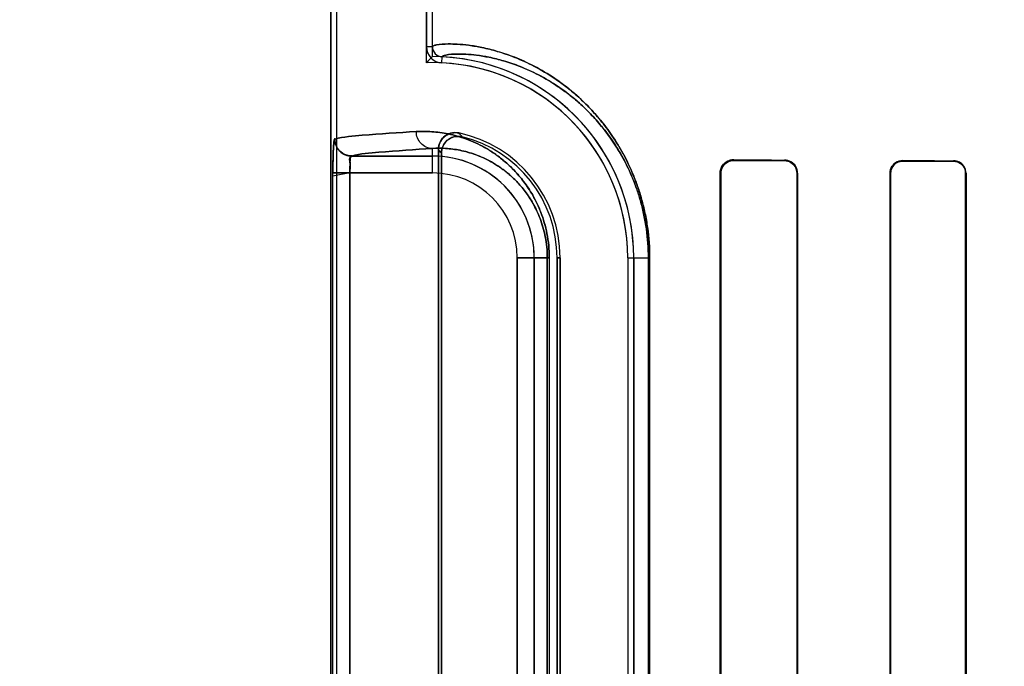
# Model space of a CAD drawing. Header units: millimetres. Extents: x 0 to 297, y 0 to 210.
# Tile 323 of 455: x 239.974 to 240.178, y 157.406 to 157.54. Entities that reach past the tile are written whole.
import ezdxf

# ---------------------------------------------------------------- set-up
doc = ezdxf.new("R2010")
doc.units = ezdxf.units.MM
doc.header["$LTSCALE"] = 16.335
doc.layers.get('0').update_dxf_attribs({"linetype": 'CONTINUOUS'})
for name, color, linetype in [('AXES_REF', 7, 'CONTINUOUS'), ('INTFCLR_1', 7, 'CONTINUOUS'), ('INTFCLR_72935', 7, 'CONTINUOUS')]:
    doc.layers.add(name, color=color, linetype=linetype)

msp = doc.modelspace()

# ---------------------------------------------------------------- linework, layer by layer
at = {"color": 7, "linetype": 'Continuous'}
for radius in [6.787079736, 6.7865, 6.743039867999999]:
    msp.add_circle((241.4889104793, 154.7114782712), radius, dxfattribs=at)
for radius, start, end in [(6.72, 278.2771290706, 261.7228709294), (6.874, 113.0825942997, 269.6189785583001)]:
    msp.add_arc((241.4889104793, 154.7114782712), radius, start, end, dxfattribs=at)
at = {"layer": 'AXES_REF', "color": 9, "linetype": 'Continuous'}
msp.add_circle((241.4889104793, 154.7114782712), 4.150003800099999, dxfattribs=at)
at = {"layer": 'AXES_REF', "color": 7, "linetype": 'Continuous'}
msp.add_arc((241.4889104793, 154.7114782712), 6.874, 113.0826847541, 66.9173152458, dxfattribs=at)
at = {"layer": 'AXES_REF', "color": 9, "linetype": 'Continuous'}
msp.add_arc((241.4889104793, 154.7114782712), 6.191158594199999, 94.4118118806, 85.5881881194, dxfattribs=at)
at = {"layer": 'INTFCLR_1', "color": 6, "linetype": 'Continuous'}
for p, q in [((240.0386283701, 157.1614683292), (240.0386283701, 159.0304683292)), ((240.039862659, 157.1614683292), (240.039862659, 159.0304801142)), ((240.0583940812, 158.3777817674), (240.0583940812, 157.5341548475)), ((240.0596283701, 157.5341548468), (240.0596283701, 158.3777818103)), ((240.060862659, 157.3000442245), (240.060862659, 157.5128924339)), ((240.0614750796, 157.5121245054), (240.0614750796, 157.3008121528)), ((240.1191622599, 157.5079683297), (240.1191622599, 157.3049683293)), ((240.1192891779, 157.5079683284), (240.1192891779, 157.3049683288)), ((240.1350736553, 157.3049683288), (240.1350736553, 157.5079683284)), ((240.1351884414, 157.3049683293), (240.1351884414, 157.5079683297)), ((240.1543210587, 157.5079683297), (240.1543210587, 157.3049683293)), ((240.154427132, 157.5079683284), (240.154427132, 157.3049683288)), ((240.1699521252, 157.3049683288), (240.1699521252, 157.5079683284)), ((240.1700516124, 157.3049683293), (240.1700516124, 157.5079683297)), ((240.0854183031, 157.3224683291), (240.0854183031, 157.4904683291)), ((240.0860307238, 157.4904683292), (240.0860307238, 157.3224683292)), ((240.1000307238, 157.4904683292), (240.1000307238, 157.3224683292)), ((240.1012650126, 157.3224683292), (240.1012650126, 157.4904683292))]:
    msp.add_line(p, q, dxfattribs=at)
at = {"layer": 'INTFCLR_1', "color": 9, "linetype": 'Continuous'}
for p, q in [((240.0596283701, 157.5341548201), (240.0583940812, 157.534154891)), ((240.0615682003, 157.5308240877), (240.0616275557, 157.5320569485)), ((240.0596283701, 157.5080288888), (240.0596283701, 157.513099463)), ((240.0596283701, 157.5115283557), (240.0429058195, 157.5115283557)), ((240.1219647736, 157.510631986), (240.1219647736, 157.5107561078)), ((240.1324647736, 157.5107045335), (240.1324647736, 157.5105876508)), ((240.1569647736, 157.5104973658), (240.1569647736, 157.5106019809)), ((240.1674647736, 157.5105640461), (240.1674647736, 157.5104633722)), ((240.0390324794, 157.3049077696), (240.0390324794, 157.5080288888)), ((240.0425288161, 157.5080288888), (240.0425288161, 157.3049077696)), ((240.0425288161, 157.5080288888), (240.0596283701, 157.5080288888)), ((240.1191622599, 157.5079683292), (240.119289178, 157.5079683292)), ((240.1350736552, 157.5079683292), (240.1351884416, 157.5079683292)), ((240.1543210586, 157.5079683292), (240.1544271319, 157.5079683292)), ((240.1699521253, 157.5079683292), (240.1700516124, 157.5079683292)), ((240.0771889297, 157.4904683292), (240.0771889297, 157.3224683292)), ((240.0771889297, 157.4904683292), (240.0838066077, 157.4904683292)), ((240.0806883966, 157.3224683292), (240.0806883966, 157.4904683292)), ((240.0833975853, 157.3224683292), (240.0833975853, 157.4904683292)), ((240.0838066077, 157.4904683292), (240.0838066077, 157.3224683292)), ((240.0854183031, 157.4904683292), (240.0860307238, 157.4904683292)), ((240.1000307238, 157.4904683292), (240.1045693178, 157.4904683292)), ((240.1043111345, 157.3224683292), (240.1043111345, 157.4904683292)), ((240.1045693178, 157.4904683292), (240.1045693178, 157.3224683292))]:
    msp.add_line(p, q, dxfattribs=at)
at = {"layer": 'INTFCLR_1', "color": 7, "linetype": 'Continuous'}
for p, q in [((240.0425288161, 157.5080288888), (240.0390309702, 157.5073526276)), ((240.0390324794, 157.5080288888), (240.0425288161, 157.5080288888))]:
    msp.add_line(p, q, dxfattribs=at)
msp.add_lwpolyline([(240.1219647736, 157.510631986), (240.1218694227, 157.5106306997), (240.1217732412, 157.5106259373), (240.1216763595, 157.5106176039), (240.1215781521, 157.5106055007), (240.1214795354, 157.5105895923), (240.1213829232, 157.5105702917), (240.1212891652, 157.5105479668), (240.1211975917, 157.5105226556), (240.1211082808, 157.5104945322)], dxfattribs=at)
at = {"layer": 'INTFCLR_1', "color": 6, "linetype": 'Continuous'}
for centre, radius, start, end in [((240.0617285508, 157.5341546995), 0.0033344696, 179.9974572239, 267.2436646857), ((240.0617285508, 157.5341546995), 0.0021001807, 179.9967087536, 267.2436535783), ((240.0596283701, 157.4904683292), 0.0416366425, 0, 87.2479465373), ((240.0596283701, 157.4904683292), 0.0404023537, 1.4556e-06, 87.24801020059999), ((240.0596283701, 157.4904683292), 0.0264023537, 2.2274e-06, 78.11108089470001), ((240.0596283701, 157.4904683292), 0.025789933, 359.9999997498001, 76.16476395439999)]:
    msp.add_arc(centre, radius, start, end, dxfattribs=at)
at = {"layer": 'INTFCLR_1', "color": 9, "linetype": 'Continuous'}
for centre, radius, start, end in [((240.015737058, 157.4703674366), 0.0674070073, 42.0440521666, 42.9598198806), ((240.0596283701, 157.4904683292), 0.0210600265, 0, 89.9999999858), ((240.0159589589, 157.4764537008), 0.0578283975, 38.08565945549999, 39.058853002), ((240.0596283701, 157.4904683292), 0.0175605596, 2.598e-07, 89.99999993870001)]:
    msp.add_arc(centre, radius, start, end, dxfattribs=at)
at = {"layer": 'INTFCLR_1', "color": 6, "linetype": 'Continuous'}
for major_axis, start_param, end_param in [((0.3650864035, 0), -2.5485709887, -2.4989177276), ((0.3860864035, 0), -2.4721230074, -2.4294368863), ((0.3650864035, 0), -2.3940887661, -2.3526946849), ((0.3860864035, 0), -2.3371288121, -2.3000343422)]:
    msp.add_ellipse((240.4247147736, 157.5114683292), major_axis=major_axis, ratio=0.0034906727, start_param=start_param, end_param=end_param, dxfattribs=at)
at = {"layer": 'INTFCLR_1', "color": 9, "linetype": 'Continuous'}
for points, knots in [([(240.1045693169, 157.490468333), (240.1045693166, 157.4925601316), (240.1043870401, 157.4951694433), (240.1039028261, 157.4982367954), (240.1035282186, 157.5001815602), (240.1029604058, 157.5025092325), (240.1016547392, 157.5066961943), (240.0999592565, 157.5105294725), (240.097976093, 157.5139537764), (240.0964609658, 157.5162975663), (240.0948656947, 157.5184299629), (240.0932169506, 157.5203575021), (240.0916409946, 157.5220548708), (240.0890091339, 157.5245829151), (240.0852625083, 157.5275021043), (240.0814851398, 157.5297543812), (240.0786559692, 157.5311316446), (240.0761390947, 157.5322007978), (240.0732306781, 157.5332023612), (240.0700268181, 157.5340035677), (240.0672586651, 157.5344704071), (240.0649217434, 157.5346954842), (240.0627163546, 157.5347616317), (240.0609901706, 157.5346471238), (240.0599654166, 157.534443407), (240.0596283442, 157.534250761), (240.0596283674, 157.5341548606)], [0, 0, 0, 0, 0.08893717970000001, 0.1107072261, 0.1320273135, 0.1731273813, 0.2124909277, 0.3184380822, 0.3502902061, 0.3807039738, 0.437055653, 0.4633408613, 0.4885245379, 0.5355067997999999, 0.6183686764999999, 0.6898284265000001, 0.7220568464, 0.7520984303, 0.8060504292, 0.8526511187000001, 0.8923284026, 0.9253859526, 0.9521347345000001, 0.9868991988, 0.9959225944, 1, 1, 1, 1]), ([(240.1043111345, 157.4904683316), (240.1043111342, 157.492466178), (240.104137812, 157.4949581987), (240.1036772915, 157.4978879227), (240.1033210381, 157.4997451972), (240.1027812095, 157.5019677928), (240.1019956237, 157.5044968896), (240.1008418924, 157.5075508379), (240.099509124, 157.5103506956), (240.0980416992, 157.5128945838), (240.0966014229, 157.5151310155), (240.0950848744, 157.5171656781), (240.0935173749, 157.5190045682), (240.0920195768, 157.5206231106), (240.0895190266, 157.523032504), (240.0859593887, 157.5258133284), (240.0823699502, 157.5279568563), (240.0796822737, 157.529265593), (240.0772923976, 157.5302800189), (240.0745311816, 157.5312282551), (240.0714900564, 157.5319831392), (240.0688630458, 157.5324187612), (240.0666467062, 157.5326235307), (240.0645525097, 157.5326753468), (240.0629211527, 157.5325532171), (240.0619396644, 157.5323458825), (240.0616272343, 157.5321503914), (240.0616275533, 157.5320569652)], [0, 0, 0, 0, 0.08922075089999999, 0.1110575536, 0.1324414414, 0.1736590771, 0.2131269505, 0.2506329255, 0.319386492, 0.3512892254, 0.3817425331, 0.4381432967, 0.4644401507, 0.4896280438, 0.5365996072, 0.6193826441, 0.6907139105, 0.7228668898, 0.7528287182, 0.8066156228, 0.8530532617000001, 0.8925788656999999, 0.9255032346, 0.9521430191, 0.986801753, 0.9958277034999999, 1, 1, 1, 1]), ([(240.0562884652, 157.51659893), (240.0525636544, 157.5163932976), (240.0469495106, 157.5159581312), (240.0412680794, 157.5155303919), (240.0394129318, 157.5150278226)], [0, 0, 0, 0, 0.6599704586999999, 1, 1, 1, 1]), ([(240.0838066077, 157.4904683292), (240.0838066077, 157.4913175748), (240.0837248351, 157.4929936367), (240.0833700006, 157.4954246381), (240.0828209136, 157.4976980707), (240.0821236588, 157.4997769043), (240.0813184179, 157.5016575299), (240.0804377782, 157.5033501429), (240.0795036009, 157.5048738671), (240.0782462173, 157.5066500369), (240.0766158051, 157.5085603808), (240.0745705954, 157.5104769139), (240.0725288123, 157.5120331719), (240.0699320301, 157.51365236), (240.0667612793, 157.515111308), (240.0635950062, 157.5160100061), (240.0612001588, 157.5164190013), (240.0589876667, 157.5166457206), (240.0573510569, 157.5166575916), (240.0562884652, 157.51659893)], [0, 0, 0, 0, 0.0600375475, 0.1184073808, 0.1734336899, 0.2251567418, 0.2732358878, 0.3179126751, 0.3599266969, 0.3994875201, 0.47167102, 0.537033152, 0.5972817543, 0.6528632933, 0.7531314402, 0.8428522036, 0.8846845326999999, 0.9247655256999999, 1, 1, 1, 1]), ([(240.0596283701, 157.513099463), (240.0587712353, 157.5131041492), (240.0569728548, 157.5138956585), (240.056292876, 157.5157132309), (240.0562884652, 157.51659893)], [0, 0, 0, 0, 0.4918058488, 1, 1, 1, 1]), ([(240.0429058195, 157.5115283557), (240.0447433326, 157.5120306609), (240.0503741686, 157.5124588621), (240.0559372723, 157.5128938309), (240.0596283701, 157.513099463)], [0, 0, 0, 0, 0.3400599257, 1, 1, 1, 1]), ([(240.0833975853, 157.4904683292), (240.0833975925, 157.4912085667), (240.0833266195, 157.4926693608), (240.0830187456, 157.4947878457), (240.0825423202, 157.4967685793), (240.0819375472, 157.4985790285), (240.0812391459, 157.5002163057), (240.0804754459, 157.5016893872), (240.0796654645, 157.5030148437), (240.0785758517, 157.5045582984), (240.0771637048, 157.5062166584), (240.0753930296, 157.5078779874), (240.0736260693, 157.5092243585), (240.0713822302, 157.5106209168), (240.0686443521, 157.5118734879), (240.0659129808, 157.5126368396), (240.0638498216, 157.5129770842), (240.0619469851, 157.5131594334), (240.060540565, 157.5131578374), (240.0596283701, 157.513099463)], [0, 0, 0, 0, 0.0604339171, 0.1191792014, 0.1745255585, 0.2265330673, 0.2748338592, 0.3197007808, 0.3618819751, 0.4015493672, 0.4738586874, 0.5392604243, 0.5994174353, 0.6549168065, 0.7547846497, 0.8440250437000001, 0.8855731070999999, 0.9253749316, 1, 1, 1, 1])]:
    msp.add_open_spline(points, degree=3, knots=knots, dxfattribs=at)
at = {"layer": 'INTFCLR_1', "color": 6, "linetype": 'Continuous'}
for points, knots in [([(240.0608626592, 157.5128924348), (240.0608626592, 157.513452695), (240.0611443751, 157.5145912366), (240.0625316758, 157.5161696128), (240.0641757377, 157.516492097), (240.0650676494, 157.5163043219)], [0, 0, 0, 0, 0.275736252, 0.5514163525, 1, 1, 1, 1]), ([(240.0657955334, 157.5155100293), (240.0652405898, 157.5156466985), (240.064046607, 157.5156399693), (240.062158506, 157.514627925), (240.0614750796, 157.5130553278), (240.0614750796, 157.5121245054)], [0, 0, 0, 0, 0.2761837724, 0.5501894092, 1, 1, 1, 1]), ([(240.0394129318, 157.5150278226), (240.0394136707, 157.5143621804), (240.0397657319, 157.5131903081), (240.0410704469, 157.5118825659), (240.0422412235, 157.5115290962), (240.0429058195, 157.5115283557)], [0, 0, 0, 0, 0.3682330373, 0.6323456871, 1, 1, 1, 1]), ([(240.0429058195, 157.5115283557), (240.0424287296, 157.5114636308), (240.0427190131, 157.5096283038), (240.0425244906, 157.5087261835), (240.0425288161, 157.5080288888)], [0, 0, 0, 0, 0.4084435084, 1, 1, 1, 1]), ([(240.1219647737, 157.5107561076), (240.1214250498, 157.5107589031), (240.1199710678, 157.5103580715), (240.1191622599, 157.5088485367), (240.1191622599, 157.5079683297)], [0, 0, 0, 0, 0.3801089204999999, 1, 1, 1, 1]), ([(240.1351884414, 157.5079683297), (240.1351884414, 157.5084647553), (240.1348221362, 157.5098739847), (240.1333512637, 157.5107003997), (240.1324647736, 157.5107045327)], [0, 0, 0, 0, 0.3589677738, 1, 1, 1, 1]), ([(240.1350736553, 157.5079683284), (240.1350736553, 157.5084630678), (240.1347036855, 157.5098170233), (240.1332960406, 157.5105842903), (240.1324647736, 157.5105876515)], [0, 0, 0, 0, 0.3731029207, 1, 1, 1, 1]), ([(240.1569647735, 157.5106019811), (240.1564257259, 157.5106040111), (240.1550475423, 157.5101931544), (240.1543210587, 157.5087716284), (240.1543210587, 157.5079683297)], [0, 0, 0, 0, 0.4015728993, 1, 1, 1, 1]), ([(240.1569647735, 157.5104973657), (240.1564575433, 157.5104990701), (240.1551370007, 157.5101146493), (240.154427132, 157.5087490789), (240.154427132, 157.5079683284)], [0, 0, 0, 0, 0.3938195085, 1, 1, 1, 1]), ([(240.1700516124, 157.5079683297), (240.1700516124, 157.5084863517), (240.1696573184, 157.5098349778), (240.1682634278, 157.510561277), (240.1674647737, 157.5105640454)], [0, 0, 0, 0, 0.3934302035, 1, 1, 1, 1]), ([(240.1699521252, 157.5079683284), (240.1699521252, 157.50847793), (240.1695596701, 157.5097762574), (240.1682216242, 157.5104610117), (240.1674647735, 157.5104633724)], [0, 0, 0, 0, 0.4023839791, 1, 1, 1, 1])]:
    msp.add_open_spline(points, degree=3, knots=knots, dxfattribs=at)
at = {"layer": 'INTFCLR_1', "color": 7, "linetype": 'Continuous'}
for points, knots in [([(240.0390309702, 157.5073526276), (240.0390289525, 157.5078033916), (240.0390339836, 157.5089129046), (240.0390486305, 157.5104214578), (240.0390823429, 157.5118360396), (240.0391370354, 157.5130835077), (240.039183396, 157.5141361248), (240.0393074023, 157.5147666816), (240.0393562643, 157.5150124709), (240.0394129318, 157.5150278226)], [0, 0, 0, 0, 0.1753970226, 0.4315905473, 0.5876692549, 0.7243269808, 0.9227195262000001, 0.9771554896, 1, 1, 1, 1]), ([(240.0394129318, 157.5150278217), (240.0392685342, 157.5144445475), (240.0391283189, 157.5133572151), (240.0390798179, 157.5116616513), (240.0390387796, 157.5099181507), (240.0390324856, 157.5086746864), (240.0390324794, 157.5080288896)], [0, 0, 0, 0, 0.2545281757, 0.4687267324, 0.7240371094, 1, 1, 1, 1]), ([(240.1219647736, 157.5106319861), (240.1214636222, 157.5106250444), (240.1200801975, 157.5102718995), (240.1192849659, 157.5088219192), (240.1192891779, 157.5079683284)], [0, 0, 0, 0, 0.3699433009, 1, 1, 1, 1]), ([(240.1211082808, 157.5104945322), (240.1206613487, 157.5103451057), (240.119703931, 157.5097148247), (240.1192891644, 157.5085863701), (240.119289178, 157.5079683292)], [0, 0, 0, 0, 0.4326208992, 1, 1, 1, 1])]:
    msp.add_open_spline(points, degree=3, knots=knots, dxfattribs=at)
at = {"layer": 'INTFCLR_72935', "color": 6, "linetype": 'Continuous'}
for p, q in [((240.0386283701, 159.0304683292), (240.0386283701, 157.1614683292)), ((240.0398626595, 157.1614683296), (240.0398626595, 159.0304918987)), ((240.0583940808, 157.5308518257), (240.0583940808, 158.3810848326)), ((240.0596283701, 157.5321049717), (240.0596283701, 158.3798316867)), ((240.060862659, 157.5128924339), (240.060862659, 157.3000442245)), ((240.0614750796, 157.300812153), (240.0614750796, 157.5121245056)), ((240.1191622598, 157.3049683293), (240.1191622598, 157.5079683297)), ((240.119289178, 157.3049683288), (240.119289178, 157.5079683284)), ((240.1350736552, 157.5079683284), (240.1350736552, 157.3049683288)), ((240.1351884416, 157.5079683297), (240.1351884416, 157.3049683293)), ((240.1543210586, 157.3049683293), (240.1543210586, 157.5079683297)), ((240.1544271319, 157.3049683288), (240.1544271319, 157.5079683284)), ((240.1699521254, 157.5079683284), (240.1699521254, 157.3049683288)), ((240.1700516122, 157.5079683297), (240.1700516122, 157.3049683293)), ((240.0854183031, 157.4904683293), (240.0854183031, 157.3224683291)), ((240.0860307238, 157.3224683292), (240.0860307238, 157.4904683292)), ((240.1000307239, 157.4904683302), (240.1000307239, 157.3224683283)), ((240.1012650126, 157.4904683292), (240.1012650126, 157.3224683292))]:
    msp.add_line(p, q, dxfattribs=at)
at = {"layer": 'INTFCLR_72935', "color": 9, "linetype": 'Continuous'}
for p, q in [((240.0596283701, 157.5080288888), (240.0596283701, 157.513099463)), ((240.0429058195, 157.5115283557), (240.0596283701, 157.5115283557)), ((240.1219647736, 157.5107561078), (240.1219647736, 157.510631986)), ((240.1324647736, 157.5105876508), (240.1324647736, 157.5107045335)), ((240.1569647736, 157.5106019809), (240.1569647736, 157.5104973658)), ((240.1674647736, 157.5104633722), (240.1674647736, 157.5105640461)), ((240.0390324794, 157.3049077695), (240.0390324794, 157.5080288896)), ((240.0596283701, 157.5080288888), (240.0390324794, 157.5080288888)), ((240.0425288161, 157.3049077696), (240.0425288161, 157.5080288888)), ((240.119289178, 157.5079683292), (240.1191622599, 157.5079683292)), ((240.1351884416, 157.5079683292), (240.1350736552, 157.5079683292)), ((240.1544271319, 157.5079683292), (240.1543210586, 157.5079683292)), ((240.1700516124, 157.5079683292), (240.1699521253, 157.5079683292)), ((240.0771889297, 157.3224683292), (240.0771889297, 157.4904683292)), ((240.0838066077, 157.4904683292), (240.0771889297, 157.4904683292)), ((240.0806883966, 157.4904683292), (240.0806883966, 157.3224683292)), ((240.0833975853, 157.4904683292), (240.0833975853, 157.3224683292)), ((240.0838066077, 157.49046833), (240.0838066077, 157.322468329)), ((240.0860307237, 157.4904683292), (240.0854183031, 157.4904683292)), ((240.1000307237, 157.4904683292), (240.1045693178, 157.4904683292)), ((240.1043111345, 157.4904683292), (240.1043111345, 157.3224683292)), ((240.1045693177, 157.4904683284), (240.1045693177, 157.3224683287))]:
    msp.add_line(p, q, dxfattribs=at)
at = {"layer": 'INTFCLR_72935', "color": 7, "linetype": 'Continuous'}
for points in [[(240.1219647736, 157.5107561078), (240.1218565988, 157.5107545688), (240.1217513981, 157.5107490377), (240.1216493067, 157.5107398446), (240.1215508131, 157.5107273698), (240.1214556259, 157.5107119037), (240.1213626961, 157.5106935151), (240.1212717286, 157.5106723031), (240.1211831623, 157.5106485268), (240.1210970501, 157.5106223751)], [(240.1211119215, 157.5104957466), (240.12119945, 157.5105232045), (240.1212889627, 157.5105479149), (240.1213803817, 157.5105697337), (240.1214735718, 157.5105885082), (240.1215684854, 157.5106041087), (240.1216651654, 157.510616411), (240.1217635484, 157.5106252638), (240.1218634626, 157.5106305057), (240.1219647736, 157.510631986)]]:
    msp.add_lwpolyline(points, dxfattribs=at)
at = {"layer": 'INTFCLR_72935', "color": 6, "linetype": 'Continuous'}
for centre, radius, start, end in [((240.1410373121, 157.4506866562), 0.1151362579, 134.9967017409, 135.8720160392), ((240.0596283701, 157.4904683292), 0.0416366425, 0, 90), ((240.0596283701, 157.4904683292), 0.0404023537, 1.4556e-06, 91.7506546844), ((240.0596283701, 157.4904683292), 0.0264023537, 2.2274e-06, 78.11108089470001), ((240.0596283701, 157.4904683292), 0.025789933, 1.41e-07, 76.16476393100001)]:
    msp.add_arc(centre, radius, start, end, dxfattribs=at)
at = {"layer": 'INTFCLR_72935', "color": 9, "linetype": 'Continuous'}
for centre, radius, start, end in [((240.0157370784, 157.4703674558), 0.0674069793, 42.0440516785, 42.9598197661), ((240.0596283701, 157.4904683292), 0.0210600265, 0, 90.0000000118), ((240.015958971, 157.4764537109), 0.0578283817, 38.0856590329, 39.0588528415), ((240.0596283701, 157.4904683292), 0.0175605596, 2.598e-07, 89.99999993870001)]:
    msp.add_arc(centre, radius, start, end, dxfattribs=at)
at = {"layer": 'INTFCLR_72935', "color": 6, "linetype": 'Continuous'}
for major_axis, start_param, end_param in [((0.3650864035, 0), -2.5485709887, -2.4989177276), ((0.3860864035, 0), -2.4721230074, -2.4294368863), ((0.3650864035, 0), -2.3940887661, -2.3526946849), ((0.3860864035, 0), -2.3371288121, -2.3000343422)]:
    msp.add_ellipse((240.4247147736, 157.5114683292), major_axis=major_axis, ratio=0.0034906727, start_param=start_param, end_param=end_param, dxfattribs=at)
at = {"layer": 'INTFCLR_72935', "color": 9, "linetype": 'Continuous'}
for points, knots in [([(240.0596283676, 157.534154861), (240.0596283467, 157.5342518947), (240.0599711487, 157.5344452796), (240.0610036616, 157.5346490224), (240.0627416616, 157.5347622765), (240.0649533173, 157.5346932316), (240.0672861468, 157.5344665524), (240.0700443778, 157.5339995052), (240.0726023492, 157.5333590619), (240.0748530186, 157.5326436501), (240.0774101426, 157.5317002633), (240.0808628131, 157.5301237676), (240.0843688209, 157.5280359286), (240.0868929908, 157.5262087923), (240.0884220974, 157.5249837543), (240.0900352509, 157.5235970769), (240.0920778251, 157.5216356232), (240.0944928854, 157.5189252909), (240.0964352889, 157.5163336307), (240.0979505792, 157.5139955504), (240.0994994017, 157.5113276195), (240.1009064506, 157.5083902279), (240.1019578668, 157.505624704), (240.1025247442, 157.5039062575), (240.1030636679, 157.5020846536), (240.1035251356, 157.5001960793), (240.1039012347, 157.4982460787), (240.1043866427, 157.4951745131), (240.104569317, 157.4925624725), (240.1045693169, 157.4904683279)], [0, 0, 0, 0, 0.004125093, 0.0132564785, 0.0482716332, 0.0750900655, 0.1080986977, 0.1475742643, 0.1940030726, 0.220035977, 0.2479478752, 0.3098346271, 0.3811008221, 0.4210070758, 0.4422222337, 0.4643790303, 0.5114245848, 0.5624876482, 0.6185464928, 0.6489140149, 0.6808923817, 0.7496495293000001, 0.7870559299, 0.8066095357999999, 0.8265636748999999, 0.8678037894, 0.8891910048, 0.9109738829, 1, 1, 1, 1]), ([(240.0616275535, 157.5320569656), (240.0616272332, 157.5321514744), (240.0619450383, 157.532347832), (240.0629340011, 157.5325550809), (240.0645765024, 157.532676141), (240.0666766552, 157.5326215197), (240.0688891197, 157.5324151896), (240.0715067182, 157.5319793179), (240.0739344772, 157.5313759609), (240.0760710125, 157.5306994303), (240.0784994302, 157.5298054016), (240.0817792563, 157.5283079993), (240.0851095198, 157.5263217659), (240.087507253, 157.5245821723), (240.0889601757, 157.5234151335), (240.0904934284, 157.5220934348), (240.0924350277, 157.5202231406), (240.0947307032, 157.5176379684), (240.0965770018, 157.5151654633), (240.0980174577, 157.5129343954), (240.0994902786, 157.5103874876), (240.1008281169, 157.5075831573), (240.101986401, 157.5045239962), (240.1027754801, 157.5019892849), (240.1033181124, 157.4997590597), (240.103675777, 157.497896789), (240.1041374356, 157.4949630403), (240.1043111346, 157.4924684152), (240.1043111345, 157.4904683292)], [0, 0, 0, 0, 0.004220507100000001, 0.0133546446, 0.0482658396, 0.0749773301, 0.1078559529, 0.147184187, 0.193454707, 0.2194070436, 0.2472394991, 0.3089771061, 0.3801211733, 0.4199834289, 0.4411824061, 0.463327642, 0.5103666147, 0.5614497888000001, 0.6175621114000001, 0.6479715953, 0.6800034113, 0.7489049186, 0.7864046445, 0.8260157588, 0.8673774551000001, 0.8888305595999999, 0.9106821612, 1, 1, 1, 1]), ([(240.0394129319, 157.5150278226), (240.0412680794, 157.5155303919), (240.0469495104, 157.5159581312), (240.0525636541, 157.5163932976), (240.0562884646, 157.51659893)], [0, 0, 0, 0, 0.3400295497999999, 1, 1, 1, 1]), ([(240.0562884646, 157.51659893), (240.0573484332, 157.5166574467), (240.0595682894, 157.5166417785), (240.0630253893, 157.5161693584), (240.0667323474, 157.5151219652), (240.069908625, 157.5136652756), (240.0725125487, 157.5120446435), (240.0741839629, 157.5107722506), (240.0755183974, 157.5095889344), (240.0769074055, 157.508218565), (240.0786227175, 157.5062091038), (240.080165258, 157.5038693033), (240.0813038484, 157.5016888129), (240.0821139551, 157.4998028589), (240.0828157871, 157.4977166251), (240.0833660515, 157.4954446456), (240.0837237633, 157.493006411), (240.0838066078, 157.49132689), (240.0838066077, 157.490468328)], [0, 0, 0, 0, 0.0750536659, 0.1564805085, 0.2459796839, 0.3464559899, 0.4023291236, 0.4625807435, 0.4947026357, 0.5283756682, 0.6004715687, 0.6810517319, 0.7259046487, 0.7742538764, 0.8260146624, 0.8813433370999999, 0.9392998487, 1, 1, 1, 1]), ([(240.0596283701, 157.513099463), (240.0587712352, 157.5131041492), (240.0569728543, 157.5138956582), (240.0562928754, 157.5157132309), (240.0562884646, 157.51659893)], [0, 0, 0, 0, 0.4918058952, 1, 1, 1, 1]), ([(240.0596283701, 157.513099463), (240.0559372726, 157.5128938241), (240.0503741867, 157.5124587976), (240.044743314, 157.5120307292), (240.0429058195, 157.5115283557)], [0, 0, 0, 0, 0.659940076, 1, 1, 1, 1]), ([(240.0596283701, 157.513099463), (240.0605383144, 157.5131577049), (240.0624463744, 157.5131601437), (240.0654225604, 157.5127717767), (240.0686193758, 157.5118826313), (240.0713619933, 157.5106320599), (240.0736120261, 157.5092342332), (240.0753866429, 157.5078837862), (240.0771608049, 157.5062199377), (240.0789031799, 157.5041740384), (240.0802395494, 157.502140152), (240.0812264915, 157.5002436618), (240.0819290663, 157.4986019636), (240.0825378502, 157.496784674), (240.0830153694, 157.4948049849), (240.0833256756, 157.4926804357), (240.0833976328, 157.4912166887), (240.0833975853, 157.4904683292)], [0, 0, 0, 0, 0.0744477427, 0.1553151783, 0.2443339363, 0.3444117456, 0.4002041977, 0.4603600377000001, 0.526187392, 0.5984175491, 0.6792891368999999, 0.7242686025, 0.7728488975, 0.8249350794, 0.8805719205, 0.9388974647, 1, 1, 1, 1])]:
    msp.add_open_spline(points, degree=3, knots=knots, dxfattribs=at)
at = {"layer": 'INTFCLR_72935', "color": 6, "linetype": 'Continuous'}
for points, knots in [([(240.0596283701, 157.5341548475), (240.0596283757, 157.5336349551), (240.0600478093, 157.532553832), (240.0611075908, 157.5320819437), (240.0616275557, 157.5320569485)], [0, 0, 0, 0, 0.4996766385, 1, 1, 1, 1]), ([(240.0650676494, 157.5163043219), (240.0645194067, 157.516419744), (240.0633472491, 157.5163786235), (240.0615169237, 157.5153462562), (240.0608626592, 157.5138038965), (240.0608626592, 157.5128924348)], [0, 0, 0, 0, 0.2757366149, 0.5514172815, 1, 1, 1, 1]), ([(240.0614750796, 157.5121245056), (240.0614750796, 157.5126960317), (240.0617671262, 157.5138537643), (240.0632013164, 157.5154450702), (240.0648917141, 157.5157326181), (240.0657955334, 157.5155100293)], [0, 0, 0, 0, 0.2761842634, 0.5501881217, 1, 1, 1, 1]), ([(240.1351884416, 157.5079683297), (240.1351884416, 157.5084352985), (240.1348504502, 157.5098376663), (240.1333778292, 157.5107002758), (240.1324647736, 157.5107045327)], [0, 0, 0, 0, 0.3383747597, 1, 1, 1, 1]), ([(240.1324647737, 157.5105876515), (240.1329292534, 157.5105857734), (240.1342748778, 157.5102401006), (240.1350736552, 157.5088271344), (240.1350736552, 157.5079683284)], [0, 0, 0, 0, 0.3510066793, 1, 1, 1, 1]), ([(240.1543210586, 157.5079683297), (240.1543210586, 157.5084722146), (240.1547006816, 157.5098413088), (240.1561288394, 157.5106051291), (240.1569647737, 157.5106019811)], [0, 0, 0, 0, 0.3760825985, 1, 1, 1, 1]), ([(240.1544271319, 157.5079683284), (240.1544271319, 157.5084738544), (240.1548138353, 157.5097929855), (240.1561823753, 157.5104999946), (240.1569647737, 157.5104973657)], [0, 0, 0, 0, 0.3925108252, 1, 1, 1, 1]), ([(240.1700516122, 157.5079683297), (240.1700516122, 157.5084838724), (240.1696592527, 157.5098316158), (240.1682656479, 157.5105612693), (240.1674647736, 157.5105640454)], [0, 0, 0, 0, 0.3916242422, 1, 1, 1, 1]), ([(240.1674647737, 157.5104633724), (240.1679622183, 157.5104618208), (240.1692572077, 157.5100787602), (240.1699521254, 157.5087366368), (240.1699521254, 157.5079683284)], [0, 0, 0, 0, 0.3930040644, 1, 1, 1, 1])]:
    msp.add_open_spline(points, degree=3, knots=knots, dxfattribs=at)
at = {"layer": 'INTFCLR_72935', "color": 7, "linetype": 'Continuous'}
for points, knots in [([(240.0394557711, 157.5150721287), (240.0393179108, 157.5152363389), (240.0391948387, 157.5137762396), (240.0391120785, 157.5129096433), (240.0390444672, 157.5104672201), (240.0390324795, 157.5089137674), (240.0390324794, 157.5080288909)], [0, 0, 0, 0, 0.090819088, 0.3065073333, 0.6251820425, 1, 1, 1, 1]), ([(240.0390324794, 157.5080288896), (240.0390324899, 157.5086759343), (240.0390387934, 157.5099203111), (240.0390798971, 157.5116642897), (240.0391284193, 157.5133586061), (240.0392685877, 157.5144450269), (240.0394129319, 157.5150278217)], [0, 0, 0, 0, 0.2764959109, 0.5316625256, 0.7456761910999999, 1, 1, 1, 1]), ([(240.0394129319, 157.5150278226), (240.0394139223, 157.5141355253), (240.0401586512, 157.5122786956), (240.0420147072, 157.5115293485), (240.0429058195, 157.5115283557)], [0, 0, 0, 0, 0.5003322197, 1, 1, 1, 1]), ([(240.0429481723, 157.511550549), (240.0422820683, 157.5115473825), (240.0411048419, 157.5118992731), (240.0397982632, 157.5132193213), (240.0394525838, 157.5144013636), (240.0394557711, 157.5150721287)], [0, 0, 0, 0, 0.366733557, 0.6307002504, 1, 1, 1, 1]), ([(240.0425288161, 157.5080288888), (240.0425287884, 157.5086146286), (240.0427214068, 157.5095531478), (240.0423198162, 157.511448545), (240.0429058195, 157.5115283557)], [0, 0, 0, 0, 0.4975901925, 1, 1, 1, 1]), ([(240.0425288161, 157.5080288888), (240.0425288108, 157.5082540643), (240.0425332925, 157.5091343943), (240.0426126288, 157.5103658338), (240.0426935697, 157.5111211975), (240.0428610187, 157.5116022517), (240.0429481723, 157.511550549)], [0, 0, 0, 0, 0.1877948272, 0.7473227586, 0.9154867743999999, 1, 1, 1, 1]), ([(240.1191622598, 157.5079683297), (240.1191622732, 157.5085290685), (240.1195919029, 157.5099908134), (240.1211040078, 157.5107453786), (240.1219647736, 157.5107561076)], [0, 0, 0, 0, 0.3944499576, 1, 1, 1, 1]), ([(240.119289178, 157.5079683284), (240.1192890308, 157.5084315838), (240.1196275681, 157.5098110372), (240.1210768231, 157.5106170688), (240.1219647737, 157.5106319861)], [0, 0, 0, 0, 0.3428141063, 1, 1, 1, 1]), ([(240.119289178, 157.5079683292), (240.1192891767, 157.5084502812), (240.1195919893, 157.5095609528), (240.1205342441, 157.5103035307), (240.1211119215, 157.5104957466)], [0, 0, 0, 0, 0.4418461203, 1, 1, 1, 1])]:
    msp.add_open_spline(points, degree=3, knots=knots, dxfattribs=at)

doc.saveas('drawing.dxf')
